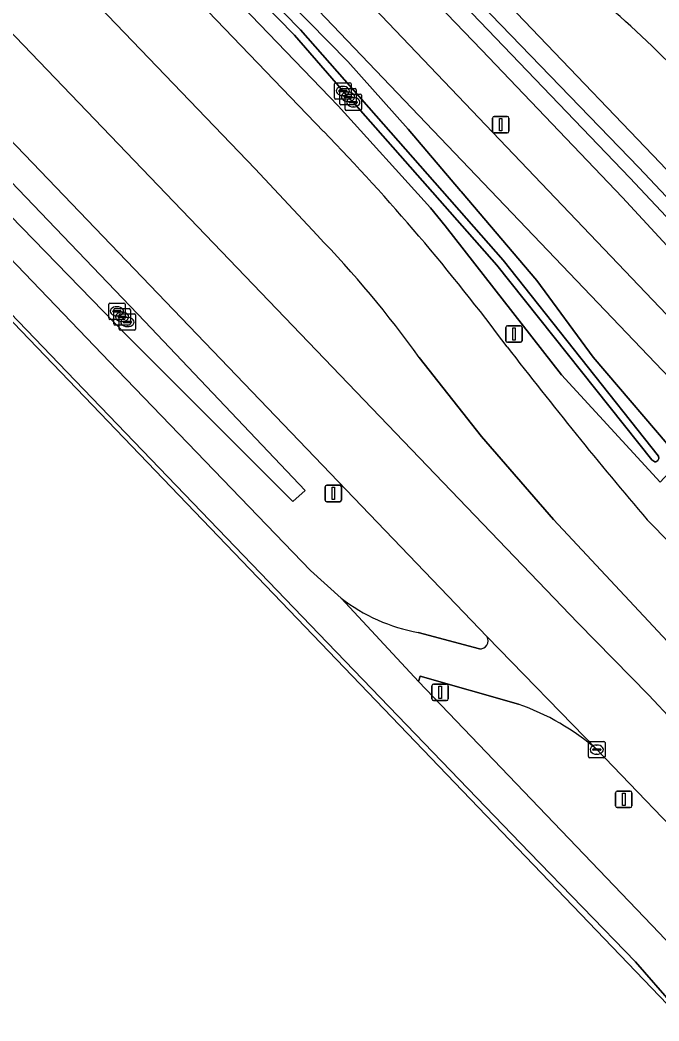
# Model space of a CAD drawing. Extents: x 155275 to 156265, y 382654 to 383635.
# Drawn here: x 155409 to 155447.7, y 382865.2 to 382926 of the extents above; entities that cross this region are included whole.
import ezdxf

# ---------------------------------------------------------------- set-up
doc = ezdxf.new("R2010")
doc.units = 0
for name, color, linetype in [('IMGEO_Berm_groen', 7, 'Continuous'), ('IMGEO_Fietspad_gesloten', 7, 'Continuous'), ('IMGEO_Groenvoorziening', 7, 'Continuous'), ('IMGEO_Kolk', 7, 'Continuous'), ('IMGEO_Lichtmast', 7, 'Continuous'), ('IMGEO_Oever', 7, 'Continuous'), ('IMGEO_Rijbaan_regionaal_gesloten', 7, 'Continuous'), ('IMGEO_Verkeersbordpaal', 7, 'Continuous'), ('IMGEO_Voetpad_halfverhard', 7, 'Continuous'), ('IMGEO_Voetpad_open', 7, 'Continuous'), ('IMGEO_Waterloop', 7, 'Continuous')]:
    doc.layers.add(name, color=color, linetype=linetype)

msp = doc.modelspace()

# ---------------------------------------------------------------- linework, layer by layer
at = {"layer": 'IMGEO_Berm_groen'}
for points in [[(155437.275, 382888.537), (155281.344, 383051.211)], [(155282.267, 383047.629), (155302.997, 383026.374), (155416.528, 382907.651), (155426.247, 382897.413), (155425.49, 382896.737)], [(155425.49, 382896.737), (155415.416, 382906.833), (155383.699, 382939.465), (155304.78, 383021.924), (155281.253, 383046.66)], [(155279.261, 383046.251), (155414.868, 382904.713), (155426.578, 382892.545), (155428.419, 382890.877)], [(155377.061, 382977.285), (155378.928, 382975.158), (155420.564, 382931.861), (155428.837, 382923.426), (155432.495, 382919.332), (155435.67, 382915.583), (155435.699, 382915.55), (155440.289, 382910.148), (155443.7, 382905.503), (155449.03, 382899.261), (155447.774, 382897.917), (155441.782, 382904.424), (155434.724, 382913.469), (155433.835, 382914.566), (155428.239, 382920.741), (155393.397, 382956.947), (155379.965, 382971.066)], [(155446.983, 382895.628), (155452.599, 382889.919), (155454.538, 382887.999), (155454.868, 382888.278), (155452.359, 382899.653), (155450.523, 382901.964), (155417.502, 382936.566), (155387.267, 382968.01), (155382.074, 382973.524)], [(155378.866, 382969.662), (155427.367, 382919.186)], [(155433.102, 382888.788), (155436.81, 382887.8)]]:
    msp.add_lwpolyline(points, dxfattribs=at)
for centre, radius, start, end in [((155332.639, 382827.216), 132.03, 36.70074, 44.15349), ((155652.937, 383070.872), 270.421, 217.53419, 220.39406), ((155435.074, 382899.503), 10.895, 232.34832, 259.57014), ((155436.845, 382888.293), 0.494, 265.92133, 29.58004)]:
    msp.add_arc(centre, radius, start, end, dxfattribs=at)
at = {"layer": 'IMGEO_Fietspad_gesloten'}
for points in [[(155279.516, 383049.469), (155281.344, 383051.211), (155280.12, 383052.488), (155274.819, 383047.261), (155382.376, 382935.096), (155396.682, 382920.348), (155411.8, 382904.604), (155427.596, 382888.164), (155439.855, 382875.441), (155446.27, 382868.802), (155448.602, 382866.131), (155448.987, 382865.586), (155449.17, 382865.237), (155449.186, 382865.219)], [(155449.186, 382865.219), (155450.258, 382867.867), (155447.713, 382870.572), (155433.115, 382885.819), (155428.419, 382890.877), (155426.578, 382892.545), (155414.868, 382904.713), (155279.261, 383046.251)], [(155467.471, 382885.215), (155466.274, 382886.546), (155462.125, 382891.56), (155457.382, 382897.564), (155452.381, 382903.663), (155418.229, 382939.486), (155388.973, 382969.911), (155384.202, 382974.94), (155380.679, 382978.82)], [(155382.074, 382973.524), (155387.267, 382968.01), (155417.502, 382936.566), (155450.523, 382901.964), (155452.359, 382899.653), (155456.126, 382894.796), (155459.802, 382890.211), (155463.42, 382885.872), (155465.744, 382883.339)], [(155428.419, 382890.877), (155433.115, 382885.819), (155433.227, 382886.14), (155439.169, 382884.442)], [(155436.81, 382887.8), (155433.102, 382888.788)], [(155443.924, 382881.684), (155437.275, 382888.537)]]:
    msp.add_lwpolyline(points, dxfattribs=at)
for centre, radius, start, end in [((155435.074, 382899.503), 10.895, 232.34832, 259.57014), ((155436.845, 382888.293), 0.494, 265.92133, 29.58004), ((155434.426, 382870.787), 14.455, 48.92436, 70.84637)]:
    msp.add_arc(centre, radius, start, end, dxfattribs=at)
at = {"layer": 'IMGEO_Groenvoorziening'}
for points in [[(155328.614, 383091.19), (155327.888, 383090.483), (155308.04, 383071.156), (155305.317, 383068.484), (155288.375, 383051.862), (155287.661, 383051.161), (155442.782, 382889.374), (155447.09, 382884.981), (155450.038, 382881.825), (155452.242, 382883.926), (155441.293, 382895.656), (155436.926, 382900.682), (155433.165, 382905.476)], [(155380.679, 382978.82), (155384.202, 382974.94), (155388.973, 382969.911), (155418.229, 382939.486), (155452.381, 382903.663), (155457.382, 382897.564), (155462.125, 382891.56), (155466.274, 382886.546), (155466.522, 382886.637), (155468.811, 382887.342)], [(155393.288, 382974.213), (155447.775, 382917.285)], [(155447.775, 382917.285), (155454.703, 382909.926), (155460.293, 382903.543), (155463.956, 382899.45), (155466.518, 382897.024), (155467.762, 382895.538), (155468.224, 382894.705), (155468.233, 382894.159), (155467.888, 382893.76), (155466.948, 382893.209), (155466.064, 382892.869), (155465.377, 382892.557), (155464.556, 382892.407), (155463.66, 382893.099), (155462.999, 382893.797), (155462.379, 382895.436), (155460.89, 382898.156), (155455.27, 382904.593), (155445.485, 382915.19), (155436.945, 382924.144), (155416.355, 382945.549), (155391.148, 382972.039)], [(155426.969, 382912.9), (155423.221, 382916.929), (155374.084, 382968.1)], [(155439.169, 382884.442), (155433.227, 382886.14), (155433.115, 382885.819), (155447.713, 382870.572)], [(155450.367, 382874.978), (155443.924, 382881.684)]]:
    msp.add_lwpolyline(points, dxfattribs=at)
for centre, radius, start, end in [((155404.991, 382880.696), 60.79, 37.98723, 51.33615), ((155378.751, 382866.36), 67.014, 35.71069, 43.98542), ((155434.426, 382870.787), 14.455, 48.92436, 70.84637)]:
    msp.add_arc(centre, radius, start, end, dxfattribs=at)
at = {"layer": 'IMGEO_Kolk'}
for p, q in [((155428.025, 382921.221), (155428.025, 382922.073)), ((155428.1, 382922.147), (155428.952, 382922.147)), ((155428.284, 382921.641), (155428.284, 382921.653)), ((155428.722, 382921.604), (155428.324, 382921.604)), ((155428.327, 382921.69), (155428.725, 382921.69)), ((155428.341, 382920.872), (155428.341, 382921.724)), ((155428.416, 382921.798), (155429.268, 382921.798)), ((155428.513, 382921.927), (155428.538, 382921.927)), ((155428.768, 382921.653), (155428.768, 382921.641)), ((155428.829, 382921.578), (155428.854, 382921.578)), ((155429.026, 382922.073), (155429.026, 382921.221)), ((155429.342, 382921.724), (155429.342, 382920.872)), ((155428.952, 382921.147), (155428.1, 382921.147)), ((155428.536, 382921.367), (155428.511, 382921.367)), ((155428.6, 382921.292), (155428.6, 382921.304)), ((155429.038, 382921.255), (155428.64, 382921.255)), ((155428.643, 382921.341), (155429.041, 382921.341)), ((155428.662, 382920.535), (155428.662, 382921.387)), ((155428.737, 382921.461), (155429.589, 382921.461)), ((155428.852, 382921.018), (155428.827, 382921.018)), ((155428.921, 382920.955), (155428.921, 382920.967)), ((155428.964, 382921.004), (155429.362, 382921.004)), ((155429.084, 382921.304), (155429.084, 382921.292)), ((155429.15, 382921.241), (155429.175, 382921.241)), ((155429.405, 382920.967), (155429.405, 382920.955)), ((155429.663, 382921.387), (155429.663, 382920.535)), ((155429.268, 382920.798), (155428.416, 382920.798)), ((155429.589, 382920.461), (155428.737, 382920.461)), ((155429.359, 382920.918), (155428.961, 382920.918)), ((155429.173, 382920.681), (155429.148, 382920.681)), ((155414.333, 382907.852), (155414.333, 382908.704)), ((155414.408, 382908.778), (155415.26, 382908.778)), ((155414.592, 382908.272), (155414.592, 382908.284)), ((155415.03, 382908.235), (155414.632, 382908.235)), ((155414.635, 382908.321), (155415.033, 382908.321)), ((155414.646, 382907.521), (155414.646, 382908.373)), ((155414.721, 382908.447), (155415.573, 382908.447)), ((155414.821, 382908.558), (155414.846, 382908.558)), ((155415.076, 382908.284), (155415.076, 382908.272)), ((155415.134, 382908.227), (155415.159, 382908.227)), ((155415.334, 382908.704), (155415.334, 382907.852)), ((155415.647, 382908.373), (155415.647, 382907.521)), ((155415.26, 382907.778), (155414.408, 382907.778)), ((155414.844, 382907.998), (155414.819, 382907.998)), ((155414.905, 382907.941), (155414.905, 382907.953)), ((155415.343, 382907.904), (155414.945, 382907.904)), ((155414.948, 382907.99), (155415.346, 382907.99)), ((155414.967, 382907.203), (155414.967, 382908.055)), ((155415.042, 382908.129), (155415.894, 382908.129)), ((155415.157, 382907.667), (155415.132, 382907.667)), ((155415.226, 382907.623), (155415.226, 382907.635)), ((155415.664, 382907.586), (155415.266, 382907.586)), ((155415.269, 382907.672), (155415.667, 382907.672)), ((155415.389, 382907.953), (155415.389, 382907.941)), ((155415.455, 382907.909), (155415.48, 382907.909)), ((155415.71, 382907.635), (155415.71, 382907.623)), ((155415.968, 382908.055), (155415.968, 382907.203)), ((155415.573, 382907.447), (155414.721, 382907.447)), ((155415.894, 382907.129), (155415.042, 382907.129)), ((155415.478, 382907.349), (155415.453, 382907.349)), ((155443.423, 382881.258), (155443.423, 382882.11)), ((155443.498, 382882.184), (155444.35, 382882.184)), ((155444.424, 382882.11), (155444.424, 382881.258)), ((155443.682, 382881.678), (155443.682, 382881.69)), ((155444.12, 382881.641), (155443.722, 382881.641)), ((155443.725, 382881.727), (155444.123, 382881.727)), ((155443.911, 382881.964), (155443.936, 382881.964)), ((155444.166, 382881.69), (155444.166, 382881.678)), ((155444.35, 382881.184), (155443.498, 382881.184)), ((155443.934, 382881.404), (155443.909, 382881.404))]:
    msp.add_line(p, q, dxfattribs=at)
for points in [[(155428.025, 382921.221), (155428.025, 382922.073)], [(155428.1, 382922.147), (155428.952, 382922.147)], [(155428.341, 382920.872), (155428.341, 382921.724)], [(155428.416, 382921.798), (155429.268, 382921.798)], [(155429.026, 382922.073), (155429.026, 382921.221)], [(155429.342, 382921.724), (155429.342, 382920.872)], [(155428.952, 382921.147), (155428.1, 382921.147)], [(155428.662, 382920.535), (155428.662, 382921.387)], [(155428.737, 382921.461), (155429.589, 382921.461)], [(155429.663, 382921.387), (155429.663, 382920.535)], [(155429.268, 382920.798), (155428.416, 382920.798)], [(155429.589, 382920.461), (155428.737, 382920.461)], [(155414.333, 382907.852), (155414.333, 382908.704)], [(155414.408, 382908.778), (155415.26, 382908.778)], [(155414.646, 382907.521), (155414.646, 382908.373)], [(155414.721, 382908.447), (155415.573, 382908.447)], [(155415.334, 382908.704), (155415.334, 382907.852)], [(155415.647, 382908.373), (155415.647, 382907.521)], [(155415.26, 382907.778), (155414.408, 382907.778)], [(155414.967, 382907.203), (155414.967, 382908.055)], [(155415.042, 382908.129), (155415.894, 382908.129)], [(155415.968, 382908.055), (155415.968, 382907.203)], [(155415.573, 382907.447), (155414.721, 382907.447)], [(155415.894, 382907.129), (155415.042, 382907.129)], [(155443.423, 382881.258), (155443.423, 382882.11)], [(155443.498, 382882.184), (155444.35, 382882.184)], [(155444.424, 382882.11), (155444.424, 382881.258)], [(155444.35, 382881.184), (155443.498, 382881.184)]]:
    msp.add_lwpolyline(points, dxfattribs=at)
for centre, radius, start, end in [((155428.102, 382922.071), 0.0765, 91.55205, 178.44795), ((155428.102, 382922.071), 0.0765, 91.55205, 178.44795), ((155428.324, 382921.65), 0.0403, 85.87752, 175.75265), ((155428.321, 382921.64), 0.0366, 178.93798, 274.71019), ((155428.418, 382921.722), 0.0765, 91.55205, 178.44795), ((155428.418, 382921.722), 0.0765, 91.55205, 178.44795), ((155428.725, 382921.647), 0.043, 264.86636, 352.45326), ((155428.729, 382921.652), 0.0386, 1.73085, 96.63898), ((155428.95, 382922.071), 0.0765, 1.55205, 88.44795), ((155428.95, 382922.071), 0.0765, 1.55205, 88.44795), ((155429.266, 382921.722), 0.0765, 1.55205, 88.44795), ((155429.266, 382921.722), 0.0765, 1.55205, 88.44795), ((155428.102, 382921.223), 0.0765, 181.55205, 268.44795), ((155428.102, 382921.223), 0.0765, 181.55205, 268.44795), ((155428.64, 382921.301), 0.0403, 85.87752, 175.75265), ((155428.637, 382921.291), 0.0366, 178.93798, 274.71019), ((155428.739, 382921.385), 0.0765, 91.55205, 178.44795), ((155428.739, 382921.385), 0.0765, 91.55205, 178.44795), ((155428.961, 382920.964), 0.0403, 85.87752, 175.75265), ((155428.958, 382920.954), 0.0366, 178.93798, 274.71019), ((155428.95, 382921.223), 0.0765, 271.55205, 358.44795), ((155428.95, 382921.223), 0.0765, 271.55205, 358.44795), ((155429.041, 382921.298), 0.043, 264.86636, 352.45326), ((155429.045, 382921.303), 0.0386, 1.73085, 96.63898), ((155429.362, 382920.961), 0.043, 264.86636, 352.45326), ((155429.366, 382920.966), 0.0386, 1.73085, 96.63898), ((155429.587, 382921.385), 0.0765, 1.55205, 88.44795), ((155429.587, 382921.385), 0.0765, 1.55205, 88.44795), ((155428.418, 382920.874), 0.0765, 181.55205, 268.44795), ((155428.418, 382920.874), 0.0765, 181.55205, 268.44795), ((155428.739, 382920.537), 0.0765, 181.55205, 268.44795), ((155428.739, 382920.537), 0.0765, 181.55205, 268.44795), ((155429.266, 382920.874), 0.0765, 271.55205, 358.44795), ((155429.266, 382920.874), 0.0765, 271.55205, 358.44795), ((155429.587, 382920.537), 0.0765, 271.55205, 358.44795), ((155429.587, 382920.537), 0.0765, 271.55205, 358.44795), ((155414.41, 382908.702), 0.0765, 91.55205, 178.44795), ((155414.41, 382908.702), 0.0765, 91.55205, 178.44795), ((155414.632, 382908.281), 0.0403, 85.87752, 175.75265), ((155414.629, 382908.271), 0.0366, 178.93798, 274.71019), ((155414.723, 382908.371), 0.0765, 91.55205, 178.44795), ((155414.723, 382908.371), 0.0765, 91.55205, 178.44795), ((155415.033, 382908.278), 0.043, 264.86636, 352.45326), ((155415.037, 382908.283), 0.0386, 1.73085, 96.63898), ((155415.258, 382908.702), 0.0765, 1.55205, 88.44795), ((155415.258, 382908.702), 0.0765, 1.55205, 88.44795), ((155415.571, 382908.371), 0.0765, 1.55205, 88.44795), ((155415.571, 382908.371), 0.0765, 1.55205, 88.44795), ((155414.41, 382907.854), 0.0765, 181.55205, 268.44795), ((155414.41, 382907.854), 0.0765, 181.55205, 268.44795), ((155414.945, 382907.95), 0.0403, 85.87752, 175.75265), ((155414.942, 382907.94), 0.0366, 178.93798, 274.71019), ((155415.044, 382908.053), 0.0765, 91.55205, 178.44795), ((155415.044, 382908.053), 0.0765, 91.55205, 178.44795), ((155415.266, 382907.632), 0.0403, 85.87752, 175.75265), ((155415.263, 382907.622), 0.0366, 178.93798, 274.71019), ((155415.258, 382907.854), 0.0765, 271.55205, 358.44795), ((155415.258, 382907.854), 0.0765, 271.55205, 358.44795), ((155415.346, 382907.947), 0.043, 264.86636, 352.45326), ((155415.35, 382907.952), 0.0386, 1.73085, 96.63898), ((155415.667, 382907.629), 0.043, 264.86636, 352.45326), ((155415.671, 382907.634), 0.0386, 1.73085, 96.63898), ((155415.892, 382908.053), 0.0765, 1.55205, 88.44795), ((155415.892, 382908.053), 0.0765, 1.55205, 88.44795), ((155414.723, 382907.523), 0.0765, 181.55205, 268.44795), ((155414.723, 382907.523), 0.0765, 181.55205, 268.44795), ((155415.044, 382907.205), 0.0765, 181.55205, 268.44795), ((155415.044, 382907.205), 0.0765, 181.55205, 268.44795), ((155415.571, 382907.523), 0.0765, 271.55205, 358.44795), ((155415.571, 382907.523), 0.0765, 271.55205, 358.44795), ((155415.892, 382907.205), 0.0765, 271.55205, 358.44795), ((155415.892, 382907.205), 0.0765, 271.55205, 358.44795), ((155443.5, 382882.108), 0.0765, 91.55205, 178.44795), ((155443.5, 382882.108), 0.0765, 91.55205, 178.44795), ((155444.348, 382882.108), 0.0765, 1.55205, 88.44795), ((155444.348, 382882.108), 0.0765, 1.55205, 88.44795), ((155443.722, 382881.687), 0.0403, 85.87752, 175.75265), ((155443.719, 382881.677), 0.0366, 178.93798, 274.71019), ((155444.123, 382881.684), 0.043, 264.86636, 352.45326), ((155444.127, 382881.689), 0.0386, 1.73085, 96.63898), ((155443.5, 382881.26), 0.0765, 181.55205, 268.44795), ((155443.5, 382881.26), 0.0765, 181.55205, 268.44795), ((155444.348, 382881.26), 0.0765, 271.55205, 358.44795), ((155444.348, 382881.26), 0.0765, 271.55205, 358.44795)]:
    msp.add_arc(centre, radius, start, end, dxfattribs=at)
for centre, major_axis, ratio, start_param, end_param in [((155428.512, 382921.647), (-0.387, 0.002), 0.722429, 4.712389, 7.853982), ((155428.828, 382921.298), (-0.387, 0.002), 0.722429, 4.712389, 7.853982), ((155428.537, 382921.647), (-0.39, 0.002), 0.717154, 1.570796, 4.712389), ((155428.853, 382921.298), (-0.39, 0.002), 0.717154, 1.570796, 4.712389), ((155429.149, 382920.961), (-0.387, 0.002), 0.722429, 4.712389, 7.853982), ((155429.174, 382920.961), (-0.39, 0.002), 0.717154, 1.570796, 4.712389), ((155414.82, 382908.278), (-0.387, 0.002), 0.722429, 4.712389, 7.853982), ((155415.133, 382907.947), (-0.387, 0.002), 0.722429, 4.712389, 7.853982), ((155414.845, 382908.278), (-0.39, 0.002), 0.717154, 1.570796, 4.712389), ((155415.158, 382907.947), (-0.39, 0.002), 0.717154, 1.570796, 4.712389), ((155415.454, 382907.629), (-0.387, 0.002), 0.722429, 4.712389, 7.853982), ((155415.479, 382907.629), (-0.39, 0.002), 0.717154, 1.570796, 4.712389), ((155443.91, 382881.684), (-0.387, 0.002), 0.722429, 4.712389, 7.853982), ((155443.935, 382881.684), (-0.39, 0.002), 0.717154, 1.570796, 4.712389)]:
    msp.add_ellipse(centre, major_axis=major_axis, ratio=ratio, start_param=start_param, end_param=end_param, dxfattribs=at)
at = {"layer": 'IMGEO_Lichtmast'}
for p, q in [((155437.606, 382919.205), (155437.606, 382920.005)), ((155437.606, 382920.005), (155437.606, 382919.205)), ((155437.706, 382920.105), (155438.496, 382920.105)), ((155438.496, 382920.105), (155437.706, 382920.105)), ((155438.596, 382920.005), (155438.596, 382919.205)), ((155438.596, 382919.205), (155438.596, 382920.005)), ((155438.496, 382919.105), (155437.706, 382919.105)), ((155437.706, 382919.105), (155438.496, 382919.105)), ((155438.41, 382906.496), (155438.41, 382907.296)), ((155438.41, 382907.296), (155438.41, 382906.496)), ((155438.51, 382907.396), (155439.3, 382907.396)), ((155439.3, 382907.396), (155438.51, 382907.396)), ((155439.4, 382907.296), (155439.4, 382906.496)), ((155439.4, 382906.496), (155439.4, 382907.296)), ((155439.3, 382906.396), (155438.51, 382906.396)), ((155438.51, 382906.396), (155439.3, 382906.396)), ((155427.456, 382896.826), (155427.456, 382897.626)), ((155427.456, 382897.626), (155427.456, 382896.826)), ((155427.556, 382897.726), (155428.346, 382897.726)), ((155428.346, 382897.726), (155427.556, 382897.726)), ((155428.446, 382897.626), (155428.446, 382896.826)), ((155428.446, 382896.826), (155428.446, 382897.626)), ((155428.346, 382896.726), (155427.556, 382896.726)), ((155427.556, 382896.726), (155428.346, 382896.726))]:
    msp.add_line(p, q, dxfattribs=at)
for points in [[(155438.026, 382919.98), (155438.176, 382919.98), (155438.176, 382919.23), (155438.026, 382919.23), (155438.026, 382919.98)], [(155438.83, 382907.271), (155438.98, 382907.271), (155438.98, 382906.521), (155438.83, 382906.521), (155438.83, 382907.271)], [(155427.876, 382897.601), (155428.026, 382897.601), (155428.026, 382896.851), (155427.876, 382896.851), (155427.876, 382897.601)]]:
    msp.add_lwpolyline(points, dxfattribs=at)
for centre, start, end in [((155437.706, 382920.005), 90, 180), ((155437.706, 382920.005), 90, 180), ((155438.496, 382920.005), 0, 90), ((155438.496, 382920.005), 360, 90), ((155437.706, 382919.205), 180, 270), ((155437.706, 382919.205), 180, 270), ((155438.496, 382919.205), 270, 0), ((155438.496, 382919.205), 270, 0), ((155438.51, 382907.296), 90, 180), ((155438.51, 382907.296), 90, 180), ((155439.3, 382907.296), 0, 90), ((155439.3, 382907.296), 360, 90), ((155438.51, 382906.496), 180, 270), ((155438.51, 382906.496), 180, 270), ((155439.3, 382906.496), 270, 0), ((155439.3, 382906.496), 270, 0), ((155427.556, 382897.626), 90, 180), ((155427.556, 382897.626), 90, 180), ((155428.346, 382897.626), 0, 90), ((155428.346, 382897.626), 360, 90), ((155427.556, 382896.826), 180, 270), ((155427.556, 382896.826), 180, 270), ((155428.346, 382896.826), 270, 0), ((155428.346, 382896.826), 270, 0)]:
    msp.add_arc(centre, 0.1, start, end, dxfattribs=at)
at = {"layer": 'IMGEO_Oever'}
for points in [[(155391.148, 382972.039), (155416.355, 382945.549), (155436.945, 382924.144), (155445.485, 382915.19), (155455.27, 382904.593), (155460.89, 382898.156), (155462.379, 382895.436), (155462.999, 382893.797), (155463.66, 382893.099), (155464.556, 382892.407), (155465.377, 382892.557), (155466.064, 382892.869), (155466.948, 382893.209), (155467.888, 382893.76), (155468.233, 382894.159), (155468.224, 382894.705), (155467.762, 382895.538), (155466.518, 382897.024), (155463.956, 382899.45), (155460.293, 382903.543), (155454.703, 382909.926), (155447.775, 382917.285), (155393.288, 382974.213)], [(155394.163, 382971.559), (155413.378, 382951.535), (155426.165, 382938.046), (155446.47, 382917.004)], [(155379.965, 382971.066), (155393.397, 382956.947), (155428.239, 382920.741), (155433.835, 382914.566), (155434.724, 382913.469), (155441.782, 382904.424), (155447.774, 382897.917), (155449.03, 382899.261), (155443.7, 382905.503), (155440.289, 382910.148), (155435.699, 382915.55), (155435.67, 382915.583), (155432.495, 382919.332), (155428.837, 382923.426), (155420.564, 382931.861)], [(155446.47, 382917.004), (155455.076, 382907.87), (155458.688, 382903.767), (155461.85, 382899.868), (155465.852, 382894.549), (155466.325, 382893.762), (155465.272, 382893.187), (155464.84, 382894.03), (155461.288, 382899.411), (155458.196, 382903.31), (155445.925, 382916.371), (155412.904, 382950.833), (155393.654, 382970.786)], [(155410.064, 382941.614), (155425.961, 382925.36), (155438.246, 382911.38), (155447.66, 382899.49), (155447.677, 382899.357), (155447.668, 382899.312), (155447.622, 382899.229), (155447.571, 382899.18), (155447.516, 382899.155), (155447.45, 382899.154), (155447.387, 382899.176), (155447.261, 382899.257), (155437.875, 382911.069), (155429.163, 382920.961), (155428.842, 382921.298), (155428.526, 382921.647), (155425.606, 382925.031), (155409.717, 382941.277)]]:
    msp.add_lwpolyline(points, dxfattribs=at)
at = {"layer": 'IMGEO_Rijbaan_regionaal_gesloten'}
for points in [[(155287.661, 383051.161), (155284.558, 383054.398), (155281.344, 383051.211), (155437.275, 382888.537), (155443.924, 382881.684), (155450.367, 382874.978), (155452.668, 382872.378)], [(155455.495, 382876.107), (155453.147, 382878.496), (155450.038, 382881.825), (155447.09, 382884.981), (155442.782, 382889.374), (155287.661, 383051.161)], [(155427.367, 382919.186), (155378.866, 382969.662)], [(155374.084, 382968.1), (155423.221, 382916.929), (155426.969, 382912.9)], [(155433.165, 382905.476), (155436.926, 382900.682), (155441.293, 382895.656), (155452.242, 382883.926), (155455.383, 382880.561), (155457.636, 382878.166)], [(155459.357, 382882.969), (155458.765, 382883.686), (155458.558, 382883.91), (155454.538, 382887.999), (155452.599, 382889.919), (155446.983, 382895.628)]]:
    msp.add_lwpolyline(points, dxfattribs=at)
for centre, radius, start, end in [((155332.639, 382827.216), 132.03, 36.70074, 44.15349), ((155378.751, 382866.36), 67.014, 35.71069, 43.98542), ((155652.937, 383070.872), 270.421, 217.53419, 220.39406)]:
    msp.add_arc(centre, radius, start, end, dxfattribs=at)
at = {"layer": 'IMGEO_Verkeersbordpaal'}
for p, q in [((155433.933, 382884.756), (155433.933, 382885.556)), ((155433.933, 382885.556), (155433.933, 382884.756)), ((155434.033, 382885.656), (155434.823, 382885.656)), ((155434.823, 382885.656), (155434.033, 382885.656)), ((155434.923, 382885.556), (155434.923, 382884.756)), ((155434.923, 382884.756), (155434.923, 382885.556)), ((155434.823, 382884.656), (155434.033, 382884.656)), ((155434.033, 382884.656), (155434.823, 382884.656)), ((155445.067, 382878.268), (155445.067, 382879.068)), ((155445.067, 382879.068), (155445.067, 382878.268)), ((155445.167, 382879.168), (155445.957, 382879.168)), ((155445.957, 382879.168), (155445.167, 382879.168)), ((155446.057, 382879.068), (155446.057, 382878.268)), ((155446.057, 382878.268), (155446.057, 382879.068)), ((155445.957, 382878.168), (155445.167, 382878.168)), ((155445.167, 382878.168), (155445.957, 382878.168))]:
    msp.add_line(p, q, dxfattribs=at)
for points in [[(155434.353, 382885.531), (155434.503, 382885.531), (155434.503, 382884.781), (155434.353, 382884.781), (155434.353, 382885.531)], [(155445.487, 382879.043), (155445.637, 382879.043), (155445.637, 382878.293), (155445.487, 382878.293), (155445.487, 382879.043)]]:
    msp.add_lwpolyline(points, dxfattribs=at)
for centre, start, end in [((155434.033, 382885.556), 90, 180), ((155434.033, 382885.556), 90, 180), ((155434.823, 382885.556), 0, 90), ((155434.823, 382885.556), 360, 90), ((155434.033, 382884.756), 180, 270), ((155434.033, 382884.756), 180, 270), ((155434.823, 382884.756), 270, 0), ((155434.823, 382884.756), 270, 0), ((155445.167, 382879.068), 90, 180), ((155445.167, 382879.068), 90, 180), ((155445.957, 382879.068), 0, 90), ((155445.957, 382879.068), 360, 90), ((155445.167, 382878.268), 180, 270), ((155445.167, 382878.268), 180, 270), ((155445.957, 382878.268), 270, 0), ((155445.957, 382878.268), 270, 0)]:
    msp.add_arc(centre, 0.1, start, end, dxfattribs=at)
at = {"layer": 'IMGEO_Voetpad_halfverhard'}
msp.add_arc((155404.991, 382880.696), 60.79, 37.98723, 51.33615, dxfattribs=at)
at = {"layer": 'IMGEO_Voetpad_open'}
msp.add_lwpolyline([(155382.277, 382935.001), (155449.17, 382865.237), (155448.987, 382865.586), (155448.602, 382866.131), (155446.27, 382868.802), (155439.855, 382875.441), (155427.596, 382888.164), (155411.8, 382904.604), (155396.682, 382920.348), (155382.376, 382935.096)], close=True, dxfattribs=at)
at = {"layer": 'IMGEO_Waterloop'}
for points in [[(155281.253, 383046.66), (155304.78, 383021.924), (155383.699, 382939.465), (155415.416, 382906.833), (155425.49, 382896.737), (155426.247, 382897.413), (155416.528, 382907.651), (155302.997, 383026.374), (155282.267, 383047.629)], [(155393.654, 382970.786), (155412.904, 382950.833), (155445.925, 382916.371), (155458.196, 382903.31), (155461.288, 382899.411), (155464.84, 382894.03), (155465.272, 382893.187), (155466.325, 382893.762), (155465.852, 382894.549), (155461.85, 382899.868), (155458.688, 382903.767), (155455.076, 382907.87), (155446.47, 382917.004), (155426.165, 382938.046), (155413.378, 382951.535), (155394.163, 382971.559)], [(155409.717, 382941.277), (155425.606, 382925.031), (155428.526, 382921.647), (155428.842, 382921.298), (155429.163, 382920.961), (155437.875, 382911.069), (155447.261, 382899.257), (155447.387, 382899.176), (155447.45, 382899.154), (155447.516, 382899.155), (155447.571, 382899.18), (155447.622, 382899.229), (155447.668, 382899.312), (155447.677, 382899.357), (155447.66, 382899.49), (155438.246, 382911.38), (155425.961, 382925.36), (155410.064, 382941.614)]]:
    msp.add_lwpolyline(points, dxfattribs=at)

doc.saveas('drawing.dxf')
